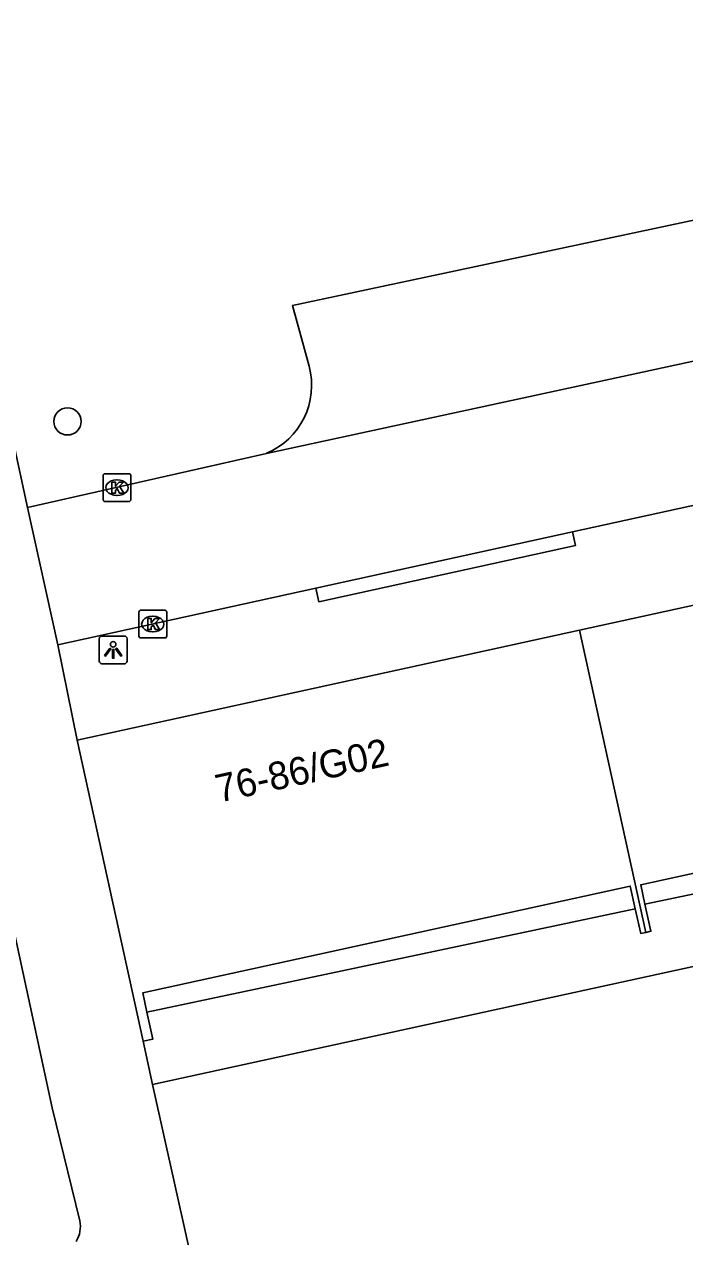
# Model space of a CAD drawing. Extents: x 160037 to 160839, y 385326 to 386441.
# Drawn here: x 160677.9 to 160701.62, y 385707.91 to 385751.48 of the extents above; entities that cross this region are included whole.
import ezdxf

# ---------------------------------------------------------------- set-up
doc = ezdxf.new("R2010")
doc.units = 0
for name, color, linetype in [('IMGEO_Boom', 7, 'Continuous'), ('IMGEO_Kolk', 7, 'Continuous'), ('IMGEO_Lichtpunt', 7, 'Continuous'), ('IMGEO_Pand', 7, 'Continuous'), ('IMGEO_Pand_nummerreeks', 7, 'Continuous'), ('IMGEO_Parkeervlak_open', 7, 'Continuous'), ('IMGEO_Rijbaan_lokaal_open', 7, 'Continuous'), ('IMGEO_Voetpad_open', 7, 'Continuous')]:
    doc.layers.add(name, color=color, linetype=linetype)

msp = doc.modelspace()

# ---------------------------------------------------------------- linework, layer by layer
at = {"layer": 'IMGEO_Boom'}
msp.add_circle((160679.457, 385737.213), 0.489, dxfattribs=at)
at = {"layer": 'IMGEO_Kolk'}
for p, q in [((160680.733, 385734.407), (160680.733, 385735.259)), ((160680.808, 385735.333), (160681.66, 385735.333)), ((160681.221, 385735.113), (160681.246, 385735.113)), ((160681.734, 385735.259), (160681.734, 385734.407)), ((160681.66, 385734.333), (160680.808, 385734.333)), ((160681.244, 385734.553), (160681.219, 385734.553)), ((160682.02, 385729.504), (160682.02, 385730.356)), ((160682.095, 385730.43), (160682.947, 385730.43)), ((160683.021, 385730.356), (160683.021, 385729.504)), ((160682.508, 385730.21), (160682.533, 385730.21)), ((160682.947, 385729.43), (160682.095, 385729.43)), ((160682.531, 385729.65), (160682.506, 385729.65))]:
    msp.add_line(p, q, dxfattribs=at)
for points in [[(160680.733, 385734.407), (160680.733, 385735.259)], [(160680.808, 385735.333), (160681.66, 385735.333)], [(160681.734, 385735.259), (160681.734, 385734.407)], [(160681.054, 385735.033), (160681.177, 385735.033), (160681.177, 385734.882), (160681.307, 385735.033), (160681.471, 385735.033), (160681.325, 385734.882), (160681.478, 385734.633), (160681.326, 385734.633), (160681.241, 385734.797), (160681.177, 385734.73), (160681.177, 385734.633), (160681.054, 385734.633), (160681.054, 385735.033)], [(160681.66, 385734.333), (160680.808, 385734.333)], [(160682.02, 385729.504), (160682.02, 385730.356)], [(160682.095, 385730.43), (160682.947, 385730.43)], [(160683.021, 385730.356), (160683.021, 385729.504)], [(160682.341, 385730.13), (160682.464, 385730.13), (160682.464, 385729.979), (160682.594, 385730.13), (160682.758, 385730.13), (160682.612, 385729.979), (160682.765, 385729.73), (160682.613, 385729.73), (160682.528, 385729.894), (160682.464, 385729.827), (160682.464, 385729.73), (160682.341, 385729.73), (160682.341, 385730.13)], [(160682.947, 385729.43), (160682.095, 385729.43)]]:
    msp.add_lwpolyline(points, dxfattribs=at)
for centre, start, end in [((160680.81, 385735.257), 91.552, 178.448), ((160680.81, 385735.257), 91.552, 178.448), ((160681.658, 385735.257), 1.552, 88.448), ((160681.658, 385735.257), 1.552, 88.448), ((160680.81, 385734.409), 181.552, 268.448), ((160680.81, 385734.409), 181.552, 268.448), ((160681.658, 385734.409), 271.552, 358.448), ((160681.658, 385734.409), 271.552, 358.448), ((160682.097, 385730.354), 91.552, 178.448), ((160682.097, 385730.354), 91.552, 178.448), ((160682.945, 385730.354), 1.552, 88.448), ((160682.945, 385730.354), 1.552, 88.448), ((160682.097, 385729.506), 181.552, 268.448), ((160682.097, 385729.506), 181.552, 268.448), ((160682.945, 385729.506), 271.552, 358.448), ((160682.945, 385729.506), 271.552, 358.448)]:
    msp.add_arc(centre, 0.0765, start, end, dxfattribs=at)
for centre, major_axis, ratio, start_param, end_param in [((160681.22, 385734.833), (-0.387, 0.002), 0.722429, 4.712389, 7.853982), ((160681.245, 385734.833), (-0.39, 0.002), 0.717154, 1.570796, 4.712389), ((160682.507, 385729.93), (-0.387, 0.002), 0.722429, 4.712389, 7.853982), ((160682.532, 385729.93), (-0.39, 0.002), 0.717154, 1.570796, 4.712389)]:
    msp.add_ellipse(centre, major_axis=major_axis, ratio=ratio, start_param=start_param, end_param=end_param, dxfattribs=at)
at = {"layer": 'IMGEO_Lichtpunt'}
for p, q in [((160680.599, 385729.405), (160680.599, 385728.598)), ((160680.599, 385729.405), (160680.599, 385728.598)), ((160681.501, 385729.5), (160680.693, 385729.5)), ((160681.501, 385729.5), (160680.693, 385729.5)), ((160681.595, 385728.598), (160681.595, 385729.405)), ((160681.595, 385728.598), (160681.595, 385729.405)), ((160680.693, 385728.504), (160681.501, 385728.504)), ((160680.693, 385728.504), (160681.501, 385728.504))]:
    msp.add_line(p, q, dxfattribs=at)
for points in [[(160680.973, 385729.069), (160681.012, 385729.041), (160680.824, 385728.779), (160680.786, 385728.806), (160680.973, 385729.069)], [(160681.075, 385729.021), (160681.122, 385729.021), (160681.122, 385728.699), (160681.075, 385728.699), (160681.075, 385729.021)], [(160681.185, 385729.041), (160681.223, 385729.068), (160681.41, 385728.806), (160681.371, 385728.778), (160681.185, 385729.041)]]:
    msp.add_lwpolyline(points, dxfattribs=at)
msp.add_circle((160681.098, 385729.203), 0.0994, dxfattribs=at)
for centre, start, end in [((160680.693, 385729.405), 90, 180), ((160680.693, 385729.405), 90, 180), ((160681.501, 385729.405), 0, 90), ((160681.501, 385729.405), 0, 90), ((160680.693, 385728.598), 180, 270), ((160680.693, 385728.598), 180, 270), ((160681.501, 385728.598), 270, 0), ((160681.501, 385728.598), 270, 360)]:
    msp.add_arc(centre, 0.0946, start, end, dxfattribs=at)
at = {"layer": 'IMGEO_Pand'}
for points in [[(160697.845, 385729.707), (160715.735, 385733.629)], [(160679.807, 385725.753), (160697.845, 385729.707)], [(160700.225, 385718.852), (160697.845, 385729.707)], [(160682.177, 385714.942), (160679.807, 385725.753)], [(160700.194, 385719.866), (160700.042, 385720.561), (160717.589, 385724.408), (160717.78, 385723.538)], [(160682.311, 385715.982), (160682.159, 385716.676), (160699.668, 385720.514), (160699.847, 385719.699)], [(160700.194, 385719.866), (160700.408, 385718.892), (160700.225, 385718.852)], [(160700.225, 385718.852), (160700.041, 385718.812), (160699.847, 385719.699)], [(160682.311, 385715.982), (160682.523, 385715.018), (160682.177, 385714.942)]]:
    msp.add_lwpolyline(points, dxfattribs=at)
at = {"layer": 'IMGEO_Parkeervlak_open'}
msp.add_lwpolyline([(160688.13, 385739.194), (160687.537, 385741.382), (160728.062, 385750), (160730.705, 385750.562), (160730.817, 385750), (160731.652, 385745.804)], dxfattribs=at)
msp.add_arc((160685.581, 385738.503), 2.641, 292.6495, 15.1765, dxfattribs=at)
at = {"layer": 'IMGEO_Rijbaan_lokaal_open'}
for points in [[(160686.598, 385736.065), (160731.652, 385745.804)], [(160678.026, 385734.12), (160686.598, 385736.065)], [(160706.015, 385735.093), (160697.595, 385733.243)], [(160679.113, 385729.182), (160678.026, 385734.12)], [(160697.595, 385733.243), (160688.373, 385731.216)], [(160688.373, 385731.216), (160679.113, 385729.182)], [(160679.899, 385708.484), (160678.905, 385712.543), (160675.702, 385727.376)]]:
    msp.add_lwpolyline(points, dxfattribs=at)
msp.add_arc((160678.867, 385708.283), 1.051, 329.4042, 11.0153, dxfattribs=at)
at = {"layer": 'IMGEO_Voetpad_open'}
for points in [[(160678.026, 385734.12), (160674.586, 385750), (160674.065, 385752.406)], [(160697.595, 385733.243), (160697.705, 385732.756), (160688.483, 385730.729), (160688.373, 385731.216)], [(160679.807, 385725.753), (160679.113, 385729.182)], [(160741.383, 385726.239), (160736.6, 385725.195), (160682.511, 385713.385)], [(160717.78, 385723.538), (160700.194, 385719.866)], [(160699.847, 385719.699), (160682.311, 385715.982)], [(160682.511, 385713.385), (160682.177, 385714.942)], [(160686.606, 385695.006), (160682.511, 385713.385)]]:
    msp.add_lwpolyline(points, dxfattribs=at)

# ---------------------------------------------------------------- texts
at = {"layer": 'IMGEO_Pand_nummerreeks'}
msp.add_text('76-86/G02', height=1, rotation=12.365, dxfattribs=at).set_placement((160684.893, 385723.51))

doc.saveas('drawing.dxf')
